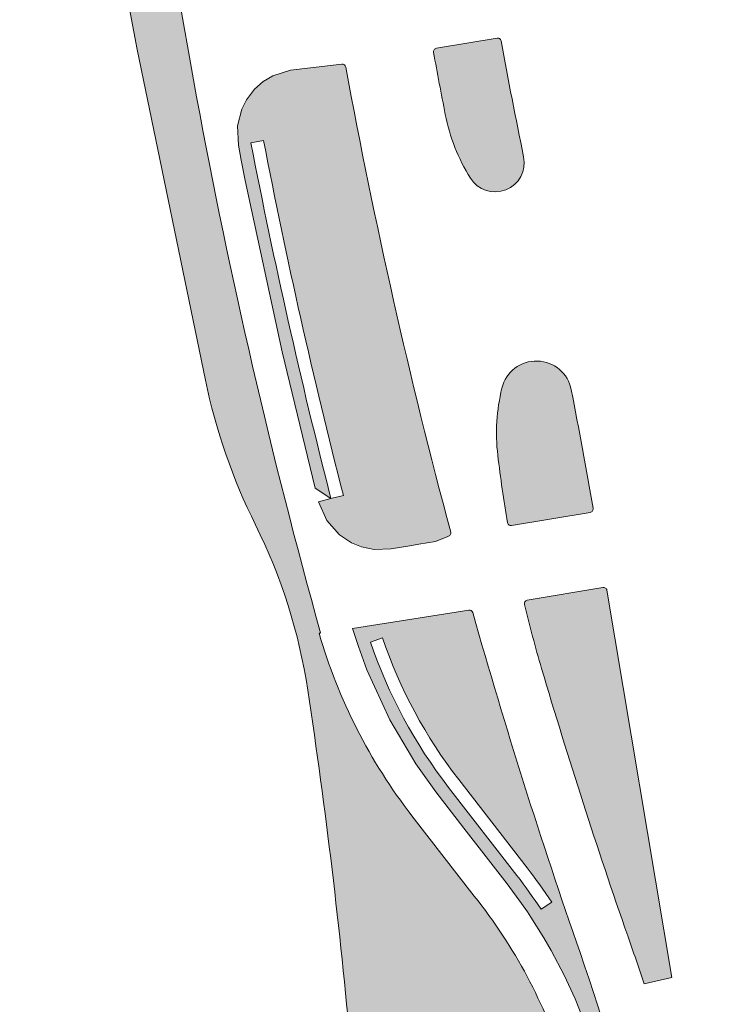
# Model space of a CAD drawing. Header units: metres. Extents: x 0 to 168310, y 0 to 462960.
# Tile 419 of 594: x 167361 to 167416, y 462735 to 462812. Entities that reach past the tile are written whole.
import ezdxf

# ---------------------------------------------------------------- set-up
doc = ezdxf.new("R2010")
doc.units = ezdxf.units.M
doc.header["$LTSCALE"] = 0.2
doc.layers.add('B_WE_GR_GRAS_BRM_RVA kruidenmengsel 2_B102-A', color=141, linetype='Continuous', lineweight=18)
doc.layers.add('B_WE_GR_GRAS_BRM_RVA kruidenmengsel 2_B102-G', color=141, linetype='Continuous', lineweight=18)
doc.layers.add('TL00_HULPLAAG', color=211, linetype='Continuous', plot=False)

msp = doc.modelspace()

# ---------------------------------------------------------------- hatches: boundary and pattern name
at = {"layer": 'B_WE_GR_GRAS_BRM_RVA kruidenmengsel 2_B102-A'}
h = msp.add_hatch(color=256, dxfattribs=at)
h.dxf.hatch_style = 1
edge = h.paths.add_edge_path()
edge.add_line((167403.3613933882, 462730.4971311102), (167403.2467600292, 462730.4616460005))
edge.add_arc((167365.1038141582, 462718.6543795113), 39.92863460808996, 17.20007181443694, 38.79665614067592)
edge.add_line((167396.2231751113, 462743.6719980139), (167391.3586081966, 462749.9571404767))
edge.add_arc((167425.0463044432, 462776.0644264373), 42.61984583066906, 196.1329053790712, 217.7749631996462, ccw=False)
edge.add_line((167384.104839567, 462764.2218037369), (167384.2201139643, 462764.2551476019))
edge.add_arc((167844.7621299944, 462892.7780064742), 478.1391782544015, 185.2871790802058, 195.5927538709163, ccw=False)
edge.add_line((167368.6572700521, 462848.7185452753), (167368.5377859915, 462848.7074228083))
edge.add_arc((167470.7183247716, 462858.2191487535), 102.6222950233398, 177.4932978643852, 185.318192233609, ccw=False)
edge.add_arc((167500.1186445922, 462856.6350850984), 132.0640963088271, 177.1343638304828, 177.3645801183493, ccw=False)
edge.add_line((167368.2196916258, 462863.2374892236), (167367.0969910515, 462863.2226063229))
edge.add_line((167367.0969910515, 462863.2226063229), (167360.7178536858, 462860.9212327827))
edge.add_line((167360.7178536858, 462860.9212327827), (167360.7178536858, 462858.8412638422))
edge.add_arc((167361.7178370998, 462858.8470233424), 1.000000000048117, 89.14434642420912, 180.3299968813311, ccw=False)
edge.add_line((167361.7327705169, 462859.8469118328), (167363.232667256, 462859.8245107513))
edge.add_arc((167363.2177338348, 462858.824622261), 1.000000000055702, -0.31747484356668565, 89.14434618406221, ccw=False)
edge.add_arc((167470.9153255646, 462858.2278655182), 106.6992450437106, 179.6825249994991, 185.2750612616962)
edge.add_arc((167845.0207559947, 462892.8137401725), 482.3999974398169, 185.2804297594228, 189.4027623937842)
edge.add_line((167369.1021469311, 462814.0023509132), (167369.8809998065, 462809.8193450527))
edge.add_line((167369.8809998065, 462809.8193450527), (167375.2247343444, 462783.9972721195))
edge.add_arc((167420.7599111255, 462793.4205239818), 46.50000000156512, 191.6920005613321, 206.4892513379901)
edge.add_arc((167340.2082864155, 462753.2778315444), 43.49999999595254, 8.579697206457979, 26.489251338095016, ccw=False)
edge.add_arc((166927.7759245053, 462691.0527815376), 460.5999999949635, 5.065192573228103, 8.579697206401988, ccw=False)
edge.add_line((167386.5772286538, 462731.7187784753), (167386.8821470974, 462728.2786321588))
edge.add_arc((167388.874336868, 462728.4552105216), 2.000000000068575, 185.0651925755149, 299.6753942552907)
edge.add_line((167389.8645080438, 462726.7175221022), (167397.7613574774, 462731.2173119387))
edge.add_arc((167399.2466142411, 462728.6107793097), 2.999999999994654, 16.719249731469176, 119.6753942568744, ccw=False)
edge.add_arc((167215.8421051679, 462673.5196180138), 194.5000000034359, 5.203270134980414, 16.71924973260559, ccw=False)
edge.add_line((167409.540614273, 462691.1587101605), (167409.7569470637, 462686.4263899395))
edge.add_line((167409.7569470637, 462686.4263899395), (167409.4201581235, 462682.2425752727))
edge.add_line((167409.4201581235, 462682.2425752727), (167409.466, 462676.2319999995))
edge.add_line((167409.466, 462676.2319999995), (167409.263, 462663.4920000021))
edge.add_line((167409.263, 462663.4920000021), (167409.263, 462662.1450031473))
edge.add_line((167409.263, 462662.1450031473), (167411.8168008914, 462662.1450031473))
edge.add_line((167411.8168008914, 462662.1450031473), (167411.8215258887, 462664.1510059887))
edge.add_line((167411.8215258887, 462664.1510059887), (167411.8725573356, 462666.1503548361))
edge.add_arc((167209.9344929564, 462672.1762323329), 202.0279511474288, 358.2907881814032, 376.7787890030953)
at = {"layer": 'B_WE_GR_GRAS_BRM_RVA kruidenmengsel 2_B102-A', "transparency": 33554687}
h = msp.add_hatch(color=256, dxfattribs=at)
h.dxf.hatch_style = 1
edge = h.paths.add_edge_path()
edge.add_arc((167845.0207585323, 462892.8137404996), 454.225000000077, 190.4409945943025, 191.6054542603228, ccw=False)
edge.add_arc((167398.0463425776, 462810.4479619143), 0.2749999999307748, 10.44099457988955, 99.5837320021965)
edge.add_line((167398.0005581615, 462810.7191238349), (167393.2670258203, 462809.9198891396))
edge.add_arc((167393.3128102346, 462809.6487272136), 0.2750000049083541, 99.58373145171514, 190.4320343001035)
edge.add_arc((167845.020758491, 462892.813739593), 459.574999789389, 190.4320348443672, 191.0459874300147)
edge.add_arc((167408.461248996, 462807.5914744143), 14.7749999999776, 191.0459874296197, 211.9372296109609)
edge.add_arc((167397.8533972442, 462800.9791010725), 2.275000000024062, 211.937229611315, 371.605454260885)
h = msp.add_hatch(color=256, dxfattribs=at)
h.dxf.hatch_style = 1
edge = h.paths.add_edge_path()
edge.add_arc((167394.1114363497, 462772.0535518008), 0.2799999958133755, 279.6116520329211, 374.9928160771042)
edge.add_arc((167845.020758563, 462892.8137403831), 466.5200000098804, 190.4184044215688, 194.9928152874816, ccw=False)
edge.add_arc((167385.9166875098, 462808.3999266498), 0.2799999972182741, 10.41840408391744, 99.58373171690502)
edge.add_line((167385.8700706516, 462808.6760187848), (167381.8756990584, 462808.2247018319))
edge.add_line((167381.8756990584, 462808.2247018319), (167380.4879710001, 462807.7745337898))
edge.add_line((167380.4879710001, 462807.7745337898), (167379.7445398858, 462807.3215257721))
edge.add_line((167379.7445398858, 462807.3215257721), (167379.0693750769, 462806.7236785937))
edge.add_line((167379.0693750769, 462806.7236785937), (167378.4366514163, 462805.8934001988))
edge.add_line((167378.4366514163, 462805.8934001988), (167378.0680606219, 462805.1571808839))
edge.add_line((167378.0680606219, 462805.1571808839), (167377.7402369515, 462803.8600905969))
edge.add_line((167377.7402369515, 462803.8600905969), (167377.7991558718, 462802.3439444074))
edge.add_line((167377.7991558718, 462802.3439444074), (167378.0256409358, 462801.1828229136))
edge.add_line((167378.0256409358, 462801.1828229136), (167378.341212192, 462799.5891911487))
edge.add_line((167378.341212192, 462799.5891911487), (167381.2154990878, 462786.2080819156))
edge.add_line((167381.2154990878, 462786.2080819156), (167383.7940949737, 462775.5555745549))
edge.add_line((167383.7940949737, 462775.5555745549), (167385.0326900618, 462774.7417841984))
edge.add_line((167385.0326900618, 462774.7417841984), (167384.0657505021, 462774.4930953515))
edge.add_line((167384.0657505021, 462774.4930953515), (167384.7091332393, 462773.0228934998))
edge.add_line((167384.7091332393, 462773.0228934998), (167385.6870262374, 462771.9128030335))
edge.add_line((167385.6870262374, 462771.9128030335), (167386.6254378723, 462771.2883065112))
edge.add_line((167386.6254378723, 462771.2883065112), (167387.414440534, 462770.9650419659))
edge.add_line((167387.414440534, 462770.9650419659), (167388.4081625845, 462770.761663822))
edge.add_line((167388.4081625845, 462770.761663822), (167389.7434895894, 462770.8067363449))
edge.add_line((167389.7434895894, 462770.8067363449), (167391.1869192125, 462771.051169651))
edge.add_line((167391.1869192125, 462771.051169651), (167391.8990639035, 462771.1717656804))
edge.add_line((167391.8990639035, 462771.1717656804), (167393.2088556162, 462771.3935684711))
edge.add_line((167393.2088556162, 462771.3935684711), (167394.1581877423, 462771.7774824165))
edge = h.paths.add_edge_path(flags=16)
edge.add_arc((167845.0207585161, 462892.8137404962), 474.8999999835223, 190.9587680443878, 194.3961546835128)
edge.add_line((167385.0326900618, 462774.7417841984), (167386.0012899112, 462774.9904090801))
edge.add_arc((167845.0207585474, 462892.8137405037), 473.9000000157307, 190.9587680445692, 194.3961546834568, ccw=False)
edge.add_line((167379.7626843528, 462802.7241494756), (167378.7809201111, 462802.5340469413))
h = msp.add_hatch(color=256, dxfattribs=at)
h.dxf.hatch_style = 1
edge = h.paths.add_edge_path()
edge.add_arc((166927.7759245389, 462691.0527813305), 484.8750000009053, 9.848118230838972, 10.9603046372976)
edge.add_arc((167401.0820074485, 462782.713906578), 2.774999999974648, 10.96030463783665, 166.207501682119)
edge.add_arc((167412.7359934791, 462779.853030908), 14.77500000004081, 166.2075016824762, 186.7240634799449)
edge.add_arc((167497.1513262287, 462789.8054977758), 99.77499999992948, 186.7240634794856, 189.7833966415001)
edge.add_arc((167399.0983367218, 462772.8980660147), 0.2749999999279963, 189.7833966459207, 279.6116512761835)
edge.add_line((167399.1442532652, 462772.6269264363), (167405.2810688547, 462773.6661747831))
edge.add_arc((167405.2351523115, 462773.9373143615), 0.27499999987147, 279.6116512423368, 369.8481182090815)
h = msp.add_hatch(color=256, dxfattribs=at)
h.dxf.hatch_style = 1
edge = h.paths.add_edge_path()
edge.add_arc((167215.8421051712, 462673.5196180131), 203.7250000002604, 18.10283756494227, 19.2155053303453)
edge.add_arc((167845.0207585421, 462892.8137404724), 462.5750000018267, 196.4946430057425, 199.2155053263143, ccw=False)
edge.add_arc((167497.1513262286, 462789.8054977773), 99.7750000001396, 193.5293889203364, 196.4946430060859, ccw=False)
edge.add_arc((167400.412446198, 462766.5280604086), 0.2749999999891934, 99.6116512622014, 193.5293888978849, ccw=False)
edge.add_line((167400.3665296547, 462766.7991999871), (167406.2720665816, 462767.7992820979))
edge.add_arc((167406.317983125, 462767.5281425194), 0.2750000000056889, 9.51917938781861, 99.6116512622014, ccw=False)
edge.add_line((167406.5891964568, 462767.5736214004), (167411.6617648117, 462737.323357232))
edge.add_line((167411.6617648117, 462737.323357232), (167409.4827878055, 462736.8217637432))
h = msp.add_hatch(color=256, dxfattribs=at)
h.dxf.hatch_style = 1
edge = h.paths.add_edge_path(flags=16)
edge.add_arc((167425.0464537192, 462776.0644651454), 39.00000000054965, 198.7473919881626, 217.7815753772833)
edge.add_line((167394.2227232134, 462752.1710008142), (167399.5537822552, 462745.2936754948))
edge.add_arc((167365.1734674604, 462718.6432729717), 43.50000000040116, 33.50922488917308, 37.78157537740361, ccw=False)
edge.add_line((167401.4436346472, 462742.6583718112), (167402.2774315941, 462743.2104430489))
edge.add_arc((167365.1734674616, 462718.6432729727), 44.49999999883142, 33.5092248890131, 37.78157537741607)
edge.add_line((167400.3441343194, 462745.9063284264), (167395.0130752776, 462752.7836537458))
edge.add_arc((167425.0464537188, 462776.0644651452), 38.00000000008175, 198.7473919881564, 217.7815753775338, ccw=False)
edge.add_line((167389.0625528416, 462763.8514033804), (167388.1156080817, 462763.5300070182))
edge = h.paths.add_edge_path()
edge.add_line((167386.7249907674, 462764.5986255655), (167387.1714344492, 462763.1754299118))
edge.add_line((167387.1714344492, 462763.1754299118), (167387.8347349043, 462761.3535020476))
edge.add_line((167387.8347349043, 462761.3535020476), (167389.6219186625, 462757.4476458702))
edge.add_line((167389.6219186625, 462757.4476458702), (167391.6477559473, 462754.0309404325))
edge.add_line((167391.6477559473, 462754.0309404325), (167393.222015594, 462751.8298593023))
edge.add_line((167393.222015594, 462751.8298593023), (167395.4097286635, 462749.0035605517))
edge.add_line((167395.4097286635, 462749.0035605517), (167397.3276738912, 462746.5255324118))
edge.add_line((167397.3276738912, 462746.5255324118), (167398.7969429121, 462744.6376504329))
edge.add_line((167398.7969429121, 462744.6376504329), (167399.914783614, 462743.1199460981))
edge.add_line((167399.914783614, 462743.1199460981), (167400.3717216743, 462742.4566074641))
edge.add_line((167400.3717216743, 462742.4566074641), (167400.6542040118, 462742.0326466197))
edge.add_line((167400.6542040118, 462742.0326466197), (167401.6588661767, 462740.4284206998))
edge.add_line((167401.6588661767, 462740.4284206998), (167402.2387460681, 462739.4240916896))
edge.add_line((167402.2387460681, 462739.4240916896), (167403.2514520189, 462737.4997053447))
edge.add_line((167403.2514520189, 462737.4997053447), (167404.1039277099, 462735.6655995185))
edge.add_line((167404.1039277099, 462735.6655995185), (167405.3013238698, 462732.6024636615))
edge.add_line((167405.3013238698, 462732.6024636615), (167405.7523476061, 462731.2274863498))
edge.add_line((167405.7523476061, 462731.2274863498), (167406.946282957, 462727.1128995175))
edge.add_line((167406.946282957, 462727.1128995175), (167408.003720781, 462723.1690140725))
edge.add_line((167408.003720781, 462723.1690140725), (167408.8001355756, 462719.9688989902))
edge.add_line((167408.8001355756, 462719.9688989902), (167409.5432568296, 462716.7634971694))
edge.add_line((167409.5432568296, 462716.7634971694), (167410.39728235, 462712.751506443))
edge.add_line((167410.39728235, 462712.751506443), (167411.0806012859, 462709.2157504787))
edge.add_line((167411.0806012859, 462709.2157504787), (167411.995381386, 462703.8476732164))
edge.add_line((167411.995381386, 462703.8476732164), (167412.4009940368, 462701.1417073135))
edge.add_line((167412.4009940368, 462701.1417073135), (167412.7426447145, 462698.643880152))
edge.add_line((167412.7426447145, 462698.643880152), (167413.3593136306, 462693.3900281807))
edge.add_line((167413.3593136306, 462693.3900281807), (167413.9063204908, 462687.2486035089))
edge.add_line((167413.9063204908, 462687.2486035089), (167414.2121300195, 462682.2920514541))
edge.add_line((167414.2121300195, 462682.2920514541), (167414.3792049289, 462678.0108314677))
edge.add_line((167414.3792049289, 462678.0108314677), (167414.4249241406, 462676.0936747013))
edge.add_line((167414.4249241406, 462676.0936747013), (167414.4164318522, 462667.8380914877))
edge.add_line((167414.4164318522, 462667.8380914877), (167414.3339229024, 462664.6048057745))
edge.add_line((167414.3339229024, 462664.6048057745), (167414.133986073, 462662.0859550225))
edge.add_line((167414.133986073, 462662.0859550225), (167415.4268310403, 462662.0601754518))
edge.add_line((167415.4268310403, 462662.0601754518), (167415.4417370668, 462662.807712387))
edge.add_line((167415.4417370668, 462662.807712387), (167415.5912633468, 462670.3064524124))
edge.add_arc((167215.8421051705, 462673.5196180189), 199.7750000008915, 359.0784193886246, 379.2155053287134)
edge.add_arc((167845.0207585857, 462892.8137403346), 466.5249999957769, 195.7947221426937, 199.2155053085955, ccw=False)
edge.add_arc((167395.8456931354, 462765.7546966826), 0.2749999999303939, 15.79472217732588, 99.61165127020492)
edge.add_line((167395.7997765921, 462766.0258362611), (167386.7249907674, 462764.5986255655))

# ---------------------------------------------------------------- linework, layer by layer
at = {"layer": 'B_WE_GR_GRAS_BRM_RVA kruidenmengsel 2_B102-G', "flags": 128}
for points in [[(167403.2467600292, 462730.4616460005, 0.09451279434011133), (167396.2231751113, 462743.6719980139), (167391.3586081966, 462749.9571404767, -0.09471298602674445), (167384.104839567, 462764.2218037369), (167384.2201139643, 462764.2551476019, -0.04499688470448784), (167368.6572700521, 462848.7185452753)], [(167369.1021469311, 462814.0023509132), (167369.8809998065, 462809.8193450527), (167375.2247343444, 462783.9972721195, 0.06465505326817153), (167379.1415716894, 462772.6801328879, -0.07830463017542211), (167383.2214912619, 462759.7673776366, -0.01533612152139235), (167386.5772286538, 462731.7187784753)]]:
    msp.add_lwpolyline(points, format="xyb", dxfattribs=at)
at = {"layer": 'B_WE_GR_GRAS_BRM_RVA kruidenmengsel 2_B102-G'}
for points in [[(167400.0818873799, 462801.4367654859, -0.005080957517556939), (167398.3167891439, 462810.4977981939, 0.4098380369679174), (167398.0005581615, 462810.7191238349), (167393.2670258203, 462809.9198891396, 0.4185567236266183), (167393.042355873, 462809.5989332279, 0.00267887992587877), (167393.9599748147, 462804.7606314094, 0.09140856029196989), (167395.9227682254, 462799.7756491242, 0.8366357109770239)], [(167394.1581877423, 462771.7774824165, 0.4419971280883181), (167394.3819046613, 462772.1259872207, -0.01996228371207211), (167386.1920712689, 462808.4505604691, 0.4099531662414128), (167385.8700706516, 462808.6760187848), (167381.8756990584, 462808.2247018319), (167380.4879710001, 462807.7745337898), (167379.7445398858, 462807.3215257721), (167379.0693750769, 462806.7236785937), (167378.4366514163, 462805.8934001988), (167378.0680606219, 462805.1571808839), (167377.7402369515, 462803.8600905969), (167377.7991558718, 462802.3439444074), (167378.0256409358, 462801.1828229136), (167378.341212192, 462799.5891911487), (167381.2154990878, 462786.2080819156), (167383.7940949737, 462775.5555745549), (167385.0326900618, 462774.7417841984), (167384.0657505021, 462774.4930953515), (167384.7091332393, 462773.0228934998), (167385.6870262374, 462771.9128030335), (167386.6254378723, 462771.2883065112), (167387.414440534, 462770.9650419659), (167388.4081625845, 462770.761663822), (167389.7434895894, 462770.8067363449), (167391.1869192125, 462771.051169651), (167391.8990639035, 462771.1717656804), (167393.2088556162, 462771.3935684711)], [(167378.7809201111, 462802.5340469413, 0.01499955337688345), (167385.0326900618, 462774.7417841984), (167386.0012899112, 462774.9904090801, -0.0149995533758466), (167379.7626843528, 462802.7241494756)], [(167405.5061000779, 462773.984349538, 0.004852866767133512), (167403.8063890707, 462783.2415141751, 0.8043597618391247), (167398.3870231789, 462783.3754840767, 0.08976029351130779), (167398.0626224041, 462778.1230579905, 0.01334965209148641), (167398.8273359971, 462772.851336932, 0.4133358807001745), (167399.1442532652, 462772.6269264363), (167405.2810688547, 462773.6661747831, 0.4154228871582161)], [(167409.4827878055, 462736.8217637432, 0.004854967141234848), (167408.2170431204, 462740.5700384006, -0.01187255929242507), (167401.4824381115, 462761.476811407, -0.01293908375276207), (167400.1450774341, 462766.4637257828, -0.4343856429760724), (167400.3665296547, 462766.7991999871), (167406.2720665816, 462767.7992820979, -0.414686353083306), (167406.5891964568, 462767.5736214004), (167411.6617648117, 462737.323357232)], [(167388.1156080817, 462763.5300070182, 0.08324377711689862), (167394.2227232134, 462752.1710008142), (167399.5537822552, 462745.2936754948, -0.01864380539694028), (167401.4436346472, 462742.6583718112), (167402.2774315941, 462743.2104430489, 0.01864380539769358), (167400.3441343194, 462745.9063284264), (167395.0130752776, 462752.7836537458, -0.08324377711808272), (167389.0625528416, 462763.8514033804)]]:
    msp.add_lwpolyline(points, format="xyb", close=True, dxfattribs=at)
msp.add_lwpolyline([(167415.5912633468, 462670.3064524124, 0.08809142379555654), (167404.4871081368, 462739.2700057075, -0.01492709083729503), (167396.1103099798, 462765.8295493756, 0.3829478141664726), (167395.7997765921, 462766.0258362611), (167386.7249907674, 462764.5986255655), (167387.1714344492, 462763.1754299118), (167387.8347349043, 462761.3535020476), (167389.6219186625, 462757.4476458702), (167391.6477559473, 462754.0309404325), (167393.222015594, 462751.8298593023), (167395.4097286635, 462749.0035605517), (167397.3276738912, 462746.5255324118), (167398.7969429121, 462744.6376504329), (167399.914783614, 462743.1199460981), (167400.3717216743, 462742.4566074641), (167400.6542040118, 462742.0326466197), (167401.6588661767, 462740.4284206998), (167402.2387460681, 462739.4240916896), (167403.2514520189, 462737.4997053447), (167404.1039277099, 462735.6655995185), (167405.3013238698, 462732.6024636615)], format="xyb", dxfattribs=at)
at = {"layer": 'TL00_HULPLAAG', "flags": 128}
msp.add_lwpolyline([(167384.104839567, 462764.2218037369), (167384.2201139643, 462764.2551476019)], dxfattribs=at)

doc.saveas('drawing.dxf')
